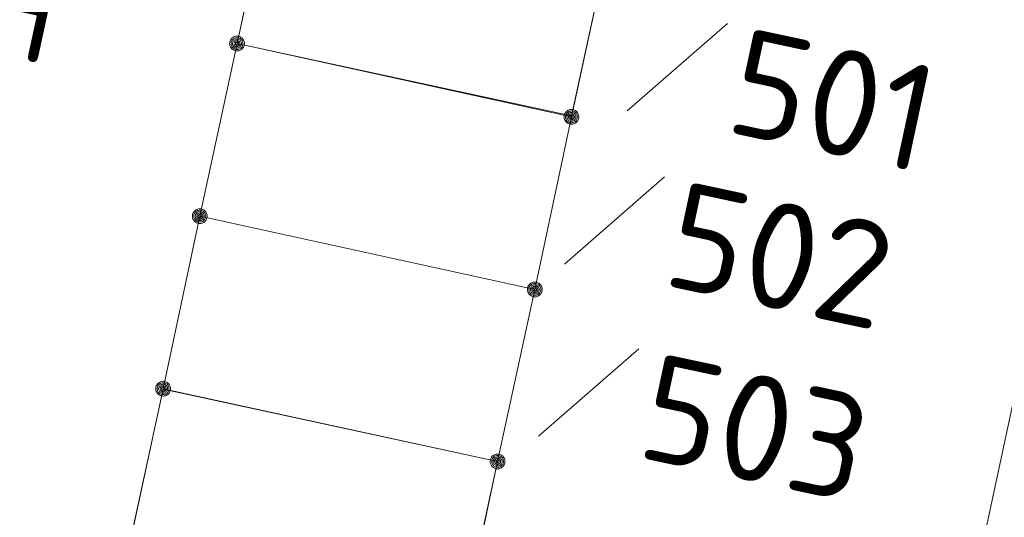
# Model space of a CAD drawing. Header units: metres. Extents: x 3425540 to 3446143, y 5432760 to 5444637.
# Tile 694 of 717: x 3445071 to 3445088, y 5435691 to 5435699. Entities that reach past the tile are written whole.
import ezdxf

# ---------------------------------------------------------------- set-up
doc = ezdxf.new("R2010")
doc.units = ezdxf.units.M
doc.layers.add('B_Bestand', color=9, linetype='Continuous', lineweight=18)
doc.layers.add('B_Flurgrenzen', color=9, linetype='Continuous', lineweight=18)
doc.styles.get("Standard").update_dxf_attribs({"font": 'isocpeur.ttf'})

msp = doc.modelspace()

# ---------------------------------------------------------------- linework, layer by layer
at = {"layer": 'B_Bestand'}
for points in [[(3445080.88, 5435700.359), (3445080.253, 5435697.448), (3445074.59, 5435698.669), (3445075.217, 5435701.58), (3445080.88, 5435700.359)], [(3445079.63, 5435694.509), (3445080.25, 5435697.429), (3445074.59, 5435698.669), (3445073.96, 5435695.749)], [(3445079.63, 5435694.509), (3445079, 5435691.599), (3445073.34, 5435692.829), (3445073.96, 5435695.749), (3445079.63, 5435694.509)], [(3445072.71, 5435689.909), (3445078.372, 5435688.687), (3445079, 5435691.599), (3445073.338, 5435692.821), (3445072.71, 5435689.909)]]:
    msp.add_lwpolyline(points, dxfattribs=at)
at = {"layer": 'B_Flurgrenzen'}
for p, q in [((3445074.59, 5435698.669), (3445075.22, 5435701.579)), ((3445080.25, 5435697.429), (3445080.88, 5435700.359)), ((3445081.193, 5435697.533), (3445082.89, 5435699.011)), ((3445073.96, 5435695.749), (3445074.59, 5435698.669)), ((3445074.59, 5435698.669), (3445080.25, 5435697.429)), ((3445085.51, 5435682.259), (3445088.92, 5435698.199)), ((3445079.63, 5435694.509), (3445080.25, 5435697.429)), ((3445080.13, 5435694.939), (3445081.827, 5435696.417)), ((3445073.34, 5435692.829), (3445073.96, 5435695.749)), ((3445073.96, 5435695.749), (3445079.63, 5435694.509)), ((3445079, 5435691.599), (3445079.63, 5435694.509)), ((3445079.692, 5435692.028), (3445081.389, 5435693.506)), ((3445072.71, 5435689.909), (3445073.34, 5435692.829)), ((3445073.34, 5435692.829), (3445079, 5435691.599)), ((3445078.38, 5435688.689), (3445079, 5435691.599))]:
    msp.add_line(p, q, dxfattribs=at)
for points in [[(3445074.715, 5435698.669), (3445074.714, 5435698.685), (3445074.711, 5435698.7), (3445074.706, 5435698.715), (3445074.699, 5435698.729), (3445074.691, 5435698.743), (3445074.682, 5435698.755), (3445074.67, 5435698.765), (3445074.657, 5435698.774), (3445074.643, 5435698.782), (3445074.628, 5435698.788), (3445074.614, 5435698.792), (3445074.598, 5435698.794), (3445074.582, 5435698.794), (3445074.566, 5435698.792), (3445074.552, 5435698.788), (3445074.537, 5435698.782), (3445074.523, 5435698.774), (3445074.51, 5435698.765), (3445074.498, 5435698.755), (3445074.489, 5435698.743), (3445074.481, 5435698.729), (3445074.474, 5435698.715), (3445074.469, 5435698.7), (3445074.466, 5435698.685), (3445074.465, 5435698.669), (3445074.466, 5435698.653), (3445074.469, 5435698.638), (3445074.474, 5435698.623), (3445074.481, 5435698.609), (3445074.489, 5435698.595), (3445074.498, 5435698.583), (3445074.51, 5435698.573), (3445074.523, 5435698.564), (3445074.537, 5435698.556), (3445074.552, 5435698.55), (3445074.566, 5435698.546), (3445074.582, 5435698.544), (3445074.598, 5435698.544), (3445074.614, 5435698.546), (3445074.628, 5435698.55), (3445074.643, 5435698.556), (3445074.657, 5435698.564), (3445074.67, 5435698.573), (3445074.682, 5435698.583), (3445074.691, 5435698.595), (3445074.699, 5435698.609), (3445074.706, 5435698.623), (3445074.711, 5435698.638), (3445074.714, 5435698.653), (3445074.715, 5435698.669)], [(3445074.69, 5435698.669), (3445074.689, 5435698.683), (3445074.686, 5435698.697), (3445074.682, 5435698.709), (3445074.676, 5435698.722), (3445074.667, 5435698.734), (3445074.657, 5435698.744), (3445074.646, 5435698.753), (3445074.634, 5435698.76), (3445074.621, 5435698.764), (3445074.608, 5435698.767), (3445074.594, 5435698.769), (3445074.579, 5435698.768), (3445074.565, 5435698.766), (3445074.553, 5435698.763), (3445074.54, 5435698.756), (3445074.528, 5435698.748), (3445074.518, 5435698.739), (3445074.508, 5435698.728), (3445074.501, 5435698.716), (3445074.496, 5435698.703), (3445074.492, 5435698.69), (3445074.49, 5435698.676), (3445074.49, 5435698.662), (3445074.492, 5435698.648), (3445074.496, 5435698.635), (3445074.501, 5435698.622), (3445074.508, 5435698.61), (3445074.518, 5435698.599), (3445074.528, 5435698.59), (3445074.54, 5435698.582), (3445074.553, 5435698.575), (3445074.565, 5435698.572), (3445074.579, 5435698.57), (3445074.594, 5435698.569), (3445074.608, 5435698.571), (3445074.621, 5435698.574), (3445074.634, 5435698.578), (3445074.646, 5435698.585), (3445074.657, 5435698.594), (3445074.667, 5435698.604), (3445074.676, 5435698.616), (3445074.682, 5435698.629), (3445074.686, 5435698.641), (3445074.689, 5435698.655), (3445074.69, 5435698.669)], [(3445074.666, 5435698.669), (3445074.665, 5435698.681), (3445074.662, 5435698.693), (3445074.657, 5435698.704), (3445074.651, 5435698.714), (3445074.642, 5435698.724), (3445074.633, 5435698.731), (3445074.622, 5435698.738), (3445074.611, 5435698.742), (3445074.599, 5435698.744), (3445074.587, 5435698.745), (3445074.575, 5435698.743), (3445074.563, 5435698.74), (3445074.553, 5435698.735), (3445074.542, 5435698.728), (3445074.533, 5435698.719), (3445074.526, 5435698.709), (3445074.52, 5435698.699), (3445074.516, 5435698.687), (3445074.514, 5435698.675), (3445074.514, 5435698.663), (3445074.516, 5435698.651), (3445074.52, 5435698.639), (3445074.526, 5435698.629), (3445074.533, 5435698.619), (3445074.542, 5435698.61), (3445074.552, 5435698.603), (3445074.563, 5435698.598), (3445074.575, 5435698.595), (3445074.587, 5435698.593), (3445074.599, 5435698.594), (3445074.611, 5435698.596), (3445074.622, 5435698.6), (3445074.633, 5435698.607), (3445074.642, 5435698.614), (3445074.651, 5435698.624), (3445074.657, 5435698.634), (3445074.662, 5435698.645), (3445074.665, 5435698.657), (3445074.666, 5435698.669)], [(3445074.641, 5435698.669), (3445074.64, 5435698.679), (3445074.637, 5435698.689), (3445074.632, 5435698.698), (3445074.626, 5435698.705), (3445074.619, 5435698.711), (3445074.61, 5435698.716), (3445074.6, 5435698.719), (3445074.59, 5435698.72), (3445074.58, 5435698.719), (3445074.57, 5435698.716), (3445074.561, 5435698.711), (3445074.554, 5435698.705), (3445074.548, 5435698.698), (3445074.543, 5435698.689), (3445074.54, 5435698.679), (3445074.539, 5435698.669), (3445074.54, 5435698.659), (3445074.543, 5435698.649), (3445074.548, 5435698.64), (3445074.554, 5435698.633), (3445074.561, 5435698.627), (3445074.57, 5435698.622), (3445074.58, 5435698.619), (3445074.59, 5435698.618), (3445074.6, 5435698.619), (3445074.61, 5435698.622), (3445074.619, 5435698.627), (3445074.626, 5435698.633), (3445074.632, 5435698.64), (3445074.637, 5435698.649), (3445074.64, 5435698.659), (3445074.641, 5435698.669)], [(3445074.617, 5435698.669), (3445074.616, 5435698.676), (3445074.613, 5435698.683), (3445074.608, 5435698.689), (3445074.602, 5435698.693), (3445074.595, 5435698.695), (3445074.588, 5435698.696), (3445074.581, 5435698.694), (3445074.574, 5435698.691), (3445074.569, 5435698.686), (3445074.565, 5435698.68), (3445074.563, 5435698.673), (3445074.563, 5435698.665), (3445074.565, 5435698.658), (3445074.569, 5435698.652), (3445074.574, 5435698.647), (3445074.581, 5435698.644), (3445074.588, 5435698.642), (3445074.595, 5435698.643), (3445074.602, 5435698.645), (3445074.608, 5435698.649), (3445074.613, 5435698.655), (3445074.616, 5435698.662), (3445074.617, 5435698.669)], [(3445080.375, 5435697.429), (3445080.374, 5435697.445), (3445080.371, 5435697.46), (3445080.366, 5435697.475), (3445080.359, 5435697.489), (3445080.351, 5435697.503), (3445080.342, 5435697.515), (3445080.33, 5435697.525), (3445080.317, 5435697.534), (3445080.303, 5435697.542), (3445080.288, 5435697.548), (3445080.274, 5435697.552), (3445080.258, 5435697.554), (3445080.242, 5435697.554), (3445080.226, 5435697.552), (3445080.212, 5435697.548), (3445080.197, 5435697.542), (3445080.183, 5435697.534), (3445080.17, 5435697.525), (3445080.158, 5435697.515), (3445080.149, 5435697.503), (3445080.141, 5435697.489), (3445080.134, 5435697.475), (3445080.129, 5435697.46), (3445080.126, 5435697.445), (3445080.125, 5435697.429), (3445080.126, 5435697.413), (3445080.129, 5435697.398), (3445080.134, 5435697.383), (3445080.141, 5435697.369), (3445080.149, 5435697.355), (3445080.158, 5435697.343), (3445080.17, 5435697.333), (3445080.183, 5435697.324), (3445080.197, 5435697.316), (3445080.212, 5435697.31), (3445080.226, 5435697.306), (3445080.242, 5435697.304), (3445080.258, 5435697.304), (3445080.274, 5435697.306), (3445080.288, 5435697.31), (3445080.303, 5435697.316), (3445080.317, 5435697.324), (3445080.33, 5435697.333), (3445080.342, 5435697.343), (3445080.351, 5435697.355), (3445080.359, 5435697.369), (3445080.366, 5435697.383), (3445080.371, 5435697.398), (3445080.374, 5435697.413), (3445080.375, 5435697.429)], [(3445080.35, 5435697.429), (3445080.349, 5435697.443), (3445080.346, 5435697.457), (3445080.342, 5435697.469), (3445080.336, 5435697.482), (3445080.327, 5435697.494), (3445080.317, 5435697.504), (3445080.306, 5435697.513), (3445080.294, 5435697.52), (3445080.281, 5435697.524), (3445080.268, 5435697.527), (3445080.254, 5435697.529), (3445080.239, 5435697.528), (3445080.225, 5435697.526), (3445080.213, 5435697.523), (3445080.2, 5435697.516), (3445080.188, 5435697.508), (3445080.178, 5435697.499), (3445080.168, 5435697.488), (3445080.161, 5435697.476), (3445080.156, 5435697.463), (3445080.152, 5435697.45), (3445080.15, 5435697.436), (3445080.15, 5435697.422), (3445080.152, 5435697.408), (3445080.156, 5435697.395), (3445080.161, 5435697.382), (3445080.168, 5435697.37), (3445080.178, 5435697.359), (3445080.188, 5435697.35), (3445080.2, 5435697.342), (3445080.213, 5435697.335), (3445080.225, 5435697.332), (3445080.239, 5435697.33), (3445080.254, 5435697.329), (3445080.268, 5435697.331), (3445080.281, 5435697.334), (3445080.294, 5435697.338), (3445080.306, 5435697.345), (3445080.317, 5435697.354), (3445080.327, 5435697.364), (3445080.336, 5435697.376), (3445080.342, 5435697.389), (3445080.346, 5435697.401), (3445080.349, 5435697.415), (3445080.35, 5435697.429)], [(3445080.326, 5435697.429), (3445080.325, 5435697.441), (3445080.322, 5435697.453), (3445080.317, 5435697.464), (3445080.311, 5435697.474), (3445080.302, 5435697.484), (3445080.293, 5435697.491), (3445080.282, 5435697.498), (3445080.271, 5435697.502), (3445080.259, 5435697.504), (3445080.247, 5435697.505), (3445080.235, 5435697.503), (3445080.223, 5435697.5), (3445080.213, 5435697.495), (3445080.202, 5435697.488), (3445080.193, 5435697.479), (3445080.186, 5435697.469), (3445080.18, 5435697.459), (3445080.176, 5435697.447), (3445080.174, 5435697.435), (3445080.174, 5435697.423), (3445080.176, 5435697.411), (3445080.18, 5435697.399), (3445080.186, 5435697.389), (3445080.193, 5435697.379), (3445080.202, 5435697.37), (3445080.212, 5435697.363), (3445080.223, 5435697.358), (3445080.235, 5435697.355), (3445080.247, 5435697.353), (3445080.259, 5435697.354), (3445080.271, 5435697.356), (3445080.282, 5435697.36), (3445080.293, 5435697.367), (3445080.302, 5435697.374), (3445080.311, 5435697.384), (3445080.317, 5435697.394), (3445080.322, 5435697.405), (3445080.325, 5435697.417), (3445080.326, 5435697.429)], [(3445080.301, 5435697.429), (3445080.3, 5435697.439), (3445080.297, 5435697.449), (3445080.292, 5435697.458), (3445080.286, 5435697.465), (3445080.279, 5435697.471), (3445080.27, 5435697.476), (3445080.26, 5435697.479), (3445080.25, 5435697.48), (3445080.24, 5435697.479), (3445080.23, 5435697.476), (3445080.221, 5435697.471), (3445080.214, 5435697.465), (3445080.208, 5435697.458), (3445080.203, 5435697.449), (3445080.2, 5435697.439), (3445080.199, 5435697.429), (3445080.2, 5435697.419), (3445080.203, 5435697.409), (3445080.208, 5435697.4), (3445080.214, 5435697.393), (3445080.221, 5435697.387), (3445080.23, 5435697.382), (3445080.24, 5435697.379), (3445080.25, 5435697.378), (3445080.26, 5435697.379), (3445080.27, 5435697.382), (3445080.279, 5435697.387), (3445080.286, 5435697.393), (3445080.292, 5435697.4), (3445080.297, 5435697.409), (3445080.3, 5435697.419), (3445080.301, 5435697.429)], [(3445080.277, 5435697.429), (3445080.276, 5435697.436), (3445080.273, 5435697.443), (3445080.268, 5435697.449), (3445080.262, 5435697.453), (3445080.255, 5435697.455), (3445080.248, 5435697.456), (3445080.241, 5435697.454), (3445080.234, 5435697.451), (3445080.229, 5435697.446), (3445080.225, 5435697.44), (3445080.223, 5435697.433), (3445080.223, 5435697.425), (3445080.225, 5435697.418), (3445080.229, 5435697.412), (3445080.234, 5435697.407), (3445080.241, 5435697.404), (3445080.248, 5435697.402), (3445080.255, 5435697.403), (3445080.262, 5435697.405), (3445080.268, 5435697.409), (3445080.273, 5435697.415), (3445080.276, 5435697.422), (3445080.277, 5435697.429)], [(3445074.085, 5435695.749), (3445074.084, 5435695.765), (3445074.081, 5435695.78), (3445074.076, 5435695.795), (3445074.069, 5435695.809), (3445074.061, 5435695.823), (3445074.052, 5435695.835), (3445074.04, 5435695.845), (3445074.027, 5435695.854), (3445074.013, 5435695.862), (3445073.998, 5435695.868), (3445073.984, 5435695.872), (3445073.968, 5435695.874), (3445073.952, 5435695.874), (3445073.936, 5435695.872), (3445073.922, 5435695.868), (3445073.907, 5435695.862), (3445073.893, 5435695.854), (3445073.88, 5435695.845), (3445073.868, 5435695.835), (3445073.859, 5435695.823), (3445073.851, 5435695.809), (3445073.844, 5435695.795), (3445073.839, 5435695.78), (3445073.836, 5435695.765), (3445073.835, 5435695.749), (3445073.836, 5435695.733), (3445073.839, 5435695.718), (3445073.844, 5435695.703), (3445073.851, 5435695.689), (3445073.859, 5435695.675), (3445073.868, 5435695.663), (3445073.88, 5435695.653), (3445073.893, 5435695.644), (3445073.907, 5435695.636), (3445073.922, 5435695.63), (3445073.936, 5435695.626), (3445073.952, 5435695.624), (3445073.968, 5435695.624), (3445073.984, 5435695.626), (3445073.998, 5435695.63), (3445074.013, 5435695.636), (3445074.027, 5435695.644), (3445074.04, 5435695.653), (3445074.052, 5435695.663), (3445074.061, 5435695.675), (3445074.069, 5435695.689), (3445074.076, 5435695.703), (3445074.081, 5435695.718), (3445074.084, 5435695.733), (3445074.085, 5435695.749)], [(3445074.06, 5435695.749), (3445074.059, 5435695.763), (3445074.056, 5435695.777), (3445074.052, 5435695.789), (3445074.046, 5435695.802), (3445074.037, 5435695.814), (3445074.027, 5435695.824), (3445074.016, 5435695.833), (3445074.004, 5435695.84), (3445073.991, 5435695.844), (3445073.978, 5435695.847), (3445073.964, 5435695.849), (3445073.949, 5435695.848), (3445073.935, 5435695.846), (3445073.923, 5435695.843), (3445073.91, 5435695.836), (3445073.898, 5435695.828), (3445073.888, 5435695.819), (3445073.878, 5435695.808), (3445073.871, 5435695.796), (3445073.866, 5435695.783), (3445073.862, 5435695.77), (3445073.86, 5435695.756), (3445073.86, 5435695.742), (3445073.862, 5435695.728), (3445073.866, 5435695.715), (3445073.871, 5435695.702), (3445073.878, 5435695.69), (3445073.888, 5435695.679), (3445073.898, 5435695.67), (3445073.91, 5435695.662), (3445073.923, 5435695.655), (3445073.935, 5435695.652), (3445073.949, 5435695.65), (3445073.964, 5435695.649), (3445073.978, 5435695.651), (3445073.991, 5435695.654), (3445074.004, 5435695.658), (3445074.016, 5435695.665), (3445074.027, 5435695.674), (3445074.037, 5435695.684), (3445074.046, 5435695.696), (3445074.052, 5435695.709), (3445074.056, 5435695.721), (3445074.059, 5435695.735), (3445074.06, 5435695.749)], [(3445074.036, 5435695.749), (3445074.035, 5435695.761), (3445074.032, 5435695.773), (3445074.027, 5435695.784), (3445074.021, 5435695.794), (3445074.012, 5435695.804), (3445074.003, 5435695.811), (3445073.992, 5435695.818), (3445073.981, 5435695.822), (3445073.969, 5435695.824), (3445073.957, 5435695.825), (3445073.945, 5435695.823), (3445073.933, 5435695.82), (3445073.923, 5435695.815), (3445073.912, 5435695.808), (3445073.903, 5435695.799), (3445073.896, 5435695.789), (3445073.89, 5435695.779), (3445073.886, 5435695.767), (3445073.884, 5435695.755), (3445073.884, 5435695.743), (3445073.886, 5435695.731), (3445073.89, 5435695.719), (3445073.896, 5435695.709), (3445073.903, 5435695.699), (3445073.912, 5435695.69), (3445073.922, 5435695.683), (3445073.933, 5435695.678), (3445073.945, 5435695.675), (3445073.957, 5435695.673), (3445073.969, 5435695.674), (3445073.981, 5435695.676), (3445073.992, 5435695.68), (3445074.003, 5435695.687), (3445074.012, 5435695.694), (3445074.021, 5435695.704), (3445074.027, 5435695.714), (3445074.032, 5435695.725), (3445074.035, 5435695.737), (3445074.036, 5435695.749)], [(3445074.011, 5435695.749), (3445074.01, 5435695.759), (3445074.007, 5435695.769), (3445074.002, 5435695.778), (3445073.996, 5435695.785), (3445073.989, 5435695.791), (3445073.98, 5435695.796), (3445073.97, 5435695.799), (3445073.96, 5435695.8), (3445073.95, 5435695.799), (3445073.94, 5435695.796), (3445073.931, 5435695.791), (3445073.924, 5435695.785), (3445073.918, 5435695.778), (3445073.913, 5435695.769), (3445073.91, 5435695.759), (3445073.909, 5435695.749), (3445073.91, 5435695.739), (3445073.913, 5435695.729), (3445073.918, 5435695.72), (3445073.924, 5435695.713), (3445073.931, 5435695.707), (3445073.94, 5435695.702), (3445073.95, 5435695.699), (3445073.96, 5435695.698), (3445073.97, 5435695.699), (3445073.98, 5435695.702), (3445073.989, 5435695.707), (3445073.996, 5435695.713), (3445074.002, 5435695.72), (3445074.007, 5435695.729), (3445074.01, 5435695.739), (3445074.011, 5435695.749)], [(3445073.987, 5435695.749), (3445073.986, 5435695.756), (3445073.983, 5435695.763), (3445073.978, 5435695.769), (3445073.972, 5435695.773), (3445073.965, 5435695.775), (3445073.958, 5435695.776), (3445073.951, 5435695.774), (3445073.944, 5435695.771), (3445073.939, 5435695.766), (3445073.935, 5435695.76), (3445073.933, 5435695.753), (3445073.933, 5435695.745), (3445073.935, 5435695.738), (3445073.939, 5435695.732), (3445073.944, 5435695.727), (3445073.951, 5435695.724), (3445073.958, 5435695.722), (3445073.965, 5435695.723), (3445073.972, 5435695.725), (3445073.978, 5435695.729), (3445073.983, 5435695.735), (3445073.986, 5435695.742), (3445073.987, 5435695.749)], [(3445079.755, 5435694.509), (3445079.754, 5435694.525), (3445079.751, 5435694.54), (3445079.746, 5435694.555), (3445079.739, 5435694.569), (3445079.731, 5435694.583), (3445079.722, 5435694.595), (3445079.71, 5435694.605), (3445079.697, 5435694.614), (3445079.683, 5435694.622), (3445079.668, 5435694.628), (3445079.654, 5435694.632), (3445079.638, 5435694.634), (3445079.622, 5435694.634), (3445079.606, 5435694.632), (3445079.592, 5435694.628), (3445079.577, 5435694.622), (3445079.563, 5435694.614), (3445079.55, 5435694.605), (3445079.538, 5435694.595), (3445079.529, 5435694.583), (3445079.521, 5435694.569), (3445079.514, 5435694.555), (3445079.509, 5435694.54), (3445079.506, 5435694.525), (3445079.505, 5435694.509), (3445079.506, 5435694.493), (3445079.509, 5435694.478), (3445079.514, 5435694.463), (3445079.521, 5435694.449), (3445079.529, 5435694.435), (3445079.538, 5435694.423), (3445079.55, 5435694.413), (3445079.563, 5435694.404), (3445079.577, 5435694.396), (3445079.592, 5435694.39), (3445079.606, 5435694.386), (3445079.622, 5435694.384), (3445079.638, 5435694.384), (3445079.654, 5435694.386), (3445079.668, 5435694.39), (3445079.683, 5435694.396), (3445079.697, 5435694.404), (3445079.71, 5435694.413), (3445079.722, 5435694.423), (3445079.731, 5435694.435), (3445079.739, 5435694.449), (3445079.746, 5435694.463), (3445079.751, 5435694.478), (3445079.754, 5435694.493), (3445079.755, 5435694.509)], [(3445079.73, 5435694.509), (3445079.729, 5435694.523), (3445079.726, 5435694.537), (3445079.722, 5435694.549), (3445079.716, 5435694.562), (3445079.707, 5435694.574), (3445079.697, 5435694.584), (3445079.686, 5435694.593), (3445079.674, 5435694.6), (3445079.661, 5435694.604), (3445079.648, 5435694.607), (3445079.634, 5435694.609), (3445079.619, 5435694.608), (3445079.605, 5435694.606), (3445079.593, 5435694.603), (3445079.58, 5435694.596), (3445079.568, 5435694.588), (3445079.558, 5435694.579), (3445079.548, 5435694.568), (3445079.541, 5435694.556), (3445079.536, 5435694.543), (3445079.532, 5435694.53), (3445079.53, 5435694.516), (3445079.53, 5435694.502), (3445079.532, 5435694.488), (3445079.536, 5435694.475), (3445079.541, 5435694.462), (3445079.548, 5435694.45), (3445079.558, 5435694.439), (3445079.568, 5435694.43), (3445079.58, 5435694.422), (3445079.593, 5435694.415), (3445079.605, 5435694.412), (3445079.619, 5435694.41), (3445079.634, 5435694.409), (3445079.648, 5435694.411), (3445079.661, 5435694.414), (3445079.674, 5435694.418), (3445079.686, 5435694.425), (3445079.697, 5435694.434), (3445079.707, 5435694.444), (3445079.716, 5435694.456), (3445079.722, 5435694.469), (3445079.726, 5435694.481), (3445079.729, 5435694.495), (3445079.73, 5435694.509)], [(3445079.706, 5435694.509), (3445079.705, 5435694.521), (3445079.702, 5435694.533), (3445079.697, 5435694.544), (3445079.691, 5435694.554), (3445079.682, 5435694.564), (3445079.673, 5435694.571), (3445079.662, 5435694.578), (3445079.651, 5435694.582), (3445079.639, 5435694.584), (3445079.627, 5435694.585), (3445079.615, 5435694.583), (3445079.603, 5435694.58), (3445079.593, 5435694.575), (3445079.582, 5435694.568), (3445079.573, 5435694.559), (3445079.566, 5435694.549), (3445079.56, 5435694.539), (3445079.556, 5435694.527), (3445079.554, 5435694.515), (3445079.554, 5435694.503), (3445079.556, 5435694.491), (3445079.56, 5435694.479), (3445079.566, 5435694.469), (3445079.573, 5435694.459), (3445079.582, 5435694.45), (3445079.592, 5435694.443), (3445079.603, 5435694.438), (3445079.615, 5435694.435), (3445079.627, 5435694.433), (3445079.639, 5435694.434), (3445079.651, 5435694.436), (3445079.662, 5435694.44), (3445079.673, 5435694.447), (3445079.682, 5435694.454), (3445079.691, 5435694.464), (3445079.697, 5435694.474), (3445079.702, 5435694.485), (3445079.705, 5435694.497), (3445079.706, 5435694.509)], [(3445079.681, 5435694.509), (3445079.68, 5435694.519), (3445079.677, 5435694.529), (3445079.672, 5435694.538), (3445079.666, 5435694.545), (3445079.659, 5435694.551), (3445079.65, 5435694.556), (3445079.64, 5435694.559), (3445079.63, 5435694.56), (3445079.62, 5435694.559), (3445079.61, 5435694.556), (3445079.601, 5435694.551), (3445079.594, 5435694.545), (3445079.588, 5435694.538), (3445079.583, 5435694.529), (3445079.58, 5435694.519), (3445079.579, 5435694.509), (3445079.58, 5435694.499), (3445079.583, 5435694.489), (3445079.588, 5435694.48), (3445079.594, 5435694.473), (3445079.601, 5435694.467), (3445079.61, 5435694.462), (3445079.62, 5435694.459), (3445079.63, 5435694.458), (3445079.64, 5435694.459), (3445079.65, 5435694.462), (3445079.659, 5435694.467), (3445079.666, 5435694.473), (3445079.672, 5435694.48), (3445079.677, 5435694.489), (3445079.68, 5435694.499), (3445079.681, 5435694.509)], [(3445079.657, 5435694.509), (3445079.656, 5435694.516), (3445079.653, 5435694.523), (3445079.648, 5435694.529), (3445079.642, 5435694.533), (3445079.635, 5435694.535), (3445079.628, 5435694.536), (3445079.621, 5435694.534), (3445079.614, 5435694.531), (3445079.609, 5435694.526), (3445079.605, 5435694.52), (3445079.603, 5435694.513), (3445079.603, 5435694.505), (3445079.605, 5435694.498), (3445079.609, 5435694.492), (3445079.614, 5435694.487), (3445079.621, 5435694.484), (3445079.628, 5435694.482), (3445079.635, 5435694.483), (3445079.642, 5435694.485), (3445079.648, 5435694.489), (3445079.653, 5435694.495), (3445079.656, 5435694.502), (3445079.657, 5435694.509)], [(3445073.465, 5435692.829), (3445073.464, 5435692.845), (3445073.461, 5435692.86), (3445073.456, 5435692.875), (3445073.449, 5435692.889), (3445073.441, 5435692.903), (3445073.432, 5435692.915), (3445073.42, 5435692.925), (3445073.407, 5435692.934), (3445073.393, 5435692.942), (3445073.378, 5435692.948), (3445073.364, 5435692.952), (3445073.348, 5435692.954), (3445073.332, 5435692.954), (3445073.316, 5435692.952), (3445073.302, 5435692.948), (3445073.287, 5435692.942), (3445073.273, 5435692.934), (3445073.26, 5435692.925), (3445073.248, 5435692.915), (3445073.239, 5435692.903), (3445073.231, 5435692.889), (3445073.224, 5435692.875), (3445073.219, 5435692.86), (3445073.216, 5435692.845), (3445073.215, 5435692.829), (3445073.216, 5435692.813), (3445073.219, 5435692.798), (3445073.224, 5435692.783), (3445073.231, 5435692.769), (3445073.239, 5435692.755), (3445073.248, 5435692.743), (3445073.26, 5435692.733), (3445073.273, 5435692.724), (3445073.287, 5435692.716), (3445073.302, 5435692.71), (3445073.316, 5435692.706), (3445073.332, 5435692.704), (3445073.348, 5435692.704), (3445073.364, 5435692.706), (3445073.378, 5435692.71), (3445073.393, 5435692.716), (3445073.407, 5435692.724), (3445073.42, 5435692.733), (3445073.432, 5435692.743), (3445073.441, 5435692.755), (3445073.449, 5435692.769), (3445073.456, 5435692.783), (3445073.461, 5435692.798), (3445073.464, 5435692.813), (3445073.465, 5435692.829)], [(3445073.44, 5435692.829), (3445073.439, 5435692.843), (3445073.436, 5435692.857), (3445073.432, 5435692.869), (3445073.426, 5435692.882), (3445073.417, 5435692.894), (3445073.407, 5435692.904), (3445073.396, 5435692.913), (3445073.384, 5435692.92), (3445073.371, 5435692.924), (3445073.358, 5435692.927), (3445073.344, 5435692.929), (3445073.329, 5435692.928), (3445073.315, 5435692.926), (3445073.303, 5435692.923), (3445073.29, 5435692.916), (3445073.278, 5435692.908), (3445073.268, 5435692.899), (3445073.258, 5435692.888), (3445073.251, 5435692.876), (3445073.246, 5435692.863), (3445073.242, 5435692.85), (3445073.24, 5435692.836), (3445073.24, 5435692.822), (3445073.242, 5435692.808), (3445073.246, 5435692.795), (3445073.251, 5435692.782), (3445073.258, 5435692.77), (3445073.268, 5435692.759), (3445073.278, 5435692.75), (3445073.29, 5435692.742), (3445073.303, 5435692.735), (3445073.315, 5435692.732), (3445073.329, 5435692.73), (3445073.344, 5435692.729), (3445073.358, 5435692.731), (3445073.371, 5435692.734), (3445073.384, 5435692.738), (3445073.396, 5435692.745), (3445073.407, 5435692.754), (3445073.417, 5435692.764), (3445073.426, 5435692.776), (3445073.432, 5435692.789), (3445073.436, 5435692.801), (3445073.439, 5435692.815), (3445073.44, 5435692.829)], [(3445073.416, 5435692.829), (3445073.415, 5435692.841), (3445073.412, 5435692.853), (3445073.407, 5435692.864), (3445073.401, 5435692.874), (3445073.392, 5435692.884), (3445073.383, 5435692.891), (3445073.372, 5435692.898), (3445073.361, 5435692.902), (3445073.349, 5435692.904), (3445073.337, 5435692.905), (3445073.325, 5435692.903), (3445073.313, 5435692.9), (3445073.303, 5435692.895), (3445073.292, 5435692.888), (3445073.283, 5435692.879), (3445073.276, 5435692.869), (3445073.27, 5435692.859), (3445073.266, 5435692.847), (3445073.264, 5435692.835), (3445073.264, 5435692.823), (3445073.266, 5435692.811), (3445073.27, 5435692.799), (3445073.276, 5435692.789), (3445073.283, 5435692.779), (3445073.292, 5435692.77), (3445073.302, 5435692.763), (3445073.313, 5435692.758), (3445073.325, 5435692.755), (3445073.337, 5435692.753), (3445073.349, 5435692.754), (3445073.361, 5435692.756), (3445073.372, 5435692.76), (3445073.383, 5435692.767), (3445073.392, 5435692.774), (3445073.401, 5435692.784), (3445073.407, 5435692.794), (3445073.412, 5435692.805), (3445073.415, 5435692.817), (3445073.416, 5435692.829)], [(3445073.391, 5435692.829), (3445073.39, 5435692.839), (3445073.387, 5435692.849), (3445073.382, 5435692.858), (3445073.376, 5435692.865), (3445073.369, 5435692.871), (3445073.36, 5435692.876), (3445073.35, 5435692.879), (3445073.34, 5435692.88), (3445073.33, 5435692.879), (3445073.32, 5435692.876), (3445073.311, 5435692.871), (3445073.304, 5435692.865), (3445073.298, 5435692.858), (3445073.293, 5435692.849), (3445073.29, 5435692.839), (3445073.289, 5435692.829), (3445073.29, 5435692.819), (3445073.293, 5435692.809), (3445073.298, 5435692.8), (3445073.304, 5435692.793), (3445073.311, 5435692.787), (3445073.32, 5435692.782), (3445073.33, 5435692.779), (3445073.34, 5435692.778), (3445073.35, 5435692.779), (3445073.36, 5435692.782), (3445073.369, 5435692.787), (3445073.376, 5435692.793), (3445073.382, 5435692.8), (3445073.387, 5435692.809), (3445073.39, 5435692.819), (3445073.391, 5435692.829)], [(3445073.367, 5435692.829), (3445073.366, 5435692.836), (3445073.363, 5435692.843), (3445073.358, 5435692.849), (3445073.352, 5435692.853), (3445073.345, 5435692.855), (3445073.338, 5435692.856), (3445073.331, 5435692.854), (3445073.324, 5435692.851), (3445073.319, 5435692.846), (3445073.315, 5435692.84), (3445073.313, 5435692.833), (3445073.313, 5435692.825), (3445073.315, 5435692.818), (3445073.319, 5435692.812), (3445073.324, 5435692.807), (3445073.331, 5435692.804), (3445073.338, 5435692.802), (3445073.345, 5435692.803), (3445073.352, 5435692.805), (3445073.358, 5435692.809), (3445073.363, 5435692.815), (3445073.366, 5435692.822), (3445073.367, 5435692.829)], [(3445079.125, 5435691.599), (3445079.124, 5435691.615), (3445079.121, 5435691.63), (3445079.116, 5435691.645), (3445079.109, 5435691.659), (3445079.101, 5435691.673), (3445079.092, 5435691.685), (3445079.08, 5435691.695), (3445079.067, 5435691.704), (3445079.053, 5435691.712), (3445079.038, 5435691.718), (3445079.024, 5435691.722), (3445079.008, 5435691.724), (3445078.992, 5435691.724), (3445078.976, 5435691.722), (3445078.962, 5435691.718), (3445078.947, 5435691.712), (3445078.933, 5435691.704), (3445078.92, 5435691.695), (3445078.908, 5435691.685), (3445078.899, 5435691.673), (3445078.891, 5435691.659), (3445078.884, 5435691.645), (3445078.879, 5435691.63), (3445078.876, 5435691.615), (3445078.875, 5435691.599), (3445078.876, 5435691.583), (3445078.879, 5435691.568), (3445078.884, 5435691.553), (3445078.891, 5435691.539), (3445078.899, 5435691.525), (3445078.908, 5435691.513), (3445078.92, 5435691.503), (3445078.933, 5435691.494), (3445078.947, 5435691.486), (3445078.962, 5435691.48), (3445078.976, 5435691.476), (3445078.992, 5435691.474), (3445079.008, 5435691.474), (3445079.024, 5435691.476), (3445079.038, 5435691.48), (3445079.053, 5435691.486), (3445079.067, 5435691.494), (3445079.08, 5435691.503), (3445079.092, 5435691.513), (3445079.101, 5435691.525), (3445079.109, 5435691.539), (3445079.116, 5435691.553), (3445079.121, 5435691.568), (3445079.124, 5435691.583), (3445079.125, 5435691.599)], [(3445079.1, 5435691.599), (3445079.099, 5435691.613), (3445079.096, 5435691.627), (3445079.092, 5435691.639), (3445079.086, 5435691.652), (3445079.077, 5435691.664), (3445079.067, 5435691.674), (3445079.056, 5435691.683), (3445079.044, 5435691.69), (3445079.031, 5435691.694), (3445079.018, 5435691.697), (3445079.004, 5435691.699), (3445078.989, 5435691.698), (3445078.975, 5435691.696), (3445078.963, 5435691.693), (3445078.95, 5435691.686), (3445078.938, 5435691.678), (3445078.928, 5435691.669), (3445078.918, 5435691.658), (3445078.911, 5435691.646), (3445078.906, 5435691.633), (3445078.902, 5435691.62), (3445078.9, 5435691.606), (3445078.9, 5435691.592), (3445078.902, 5435691.578), (3445078.906, 5435691.565), (3445078.911, 5435691.552), (3445078.918, 5435691.54), (3445078.928, 5435691.529), (3445078.938, 5435691.52), (3445078.95, 5435691.512), (3445078.963, 5435691.505), (3445078.975, 5435691.502), (3445078.989, 5435691.5), (3445079.004, 5435691.499), (3445079.018, 5435691.501), (3445079.031, 5435691.504), (3445079.044, 5435691.508), (3445079.056, 5435691.515), (3445079.067, 5435691.524), (3445079.077, 5435691.534), (3445079.086, 5435691.546), (3445079.092, 5435691.559), (3445079.096, 5435691.571), (3445079.099, 5435691.585), (3445079.1, 5435691.599)], [(3445079.076, 5435691.599), (3445079.075, 5435691.611), (3445079.072, 5435691.623), (3445079.067, 5435691.634), (3445079.061, 5435691.644), (3445079.052, 5435691.654), (3445079.043, 5435691.661), (3445079.032, 5435691.668), (3445079.021, 5435691.672), (3445079.009, 5435691.674), (3445078.997, 5435691.675), (3445078.985, 5435691.673), (3445078.973, 5435691.67), (3445078.963, 5435691.665), (3445078.952, 5435691.658), (3445078.943, 5435691.649), (3445078.936, 5435691.639), (3445078.93, 5435691.629), (3445078.926, 5435691.617), (3445078.924, 5435691.605), (3445078.924, 5435691.593), (3445078.926, 5435691.581), (3445078.93, 5435691.569), (3445078.936, 5435691.559), (3445078.943, 5435691.549), (3445078.952, 5435691.54), (3445078.962, 5435691.533), (3445078.973, 5435691.528), (3445078.985, 5435691.525), (3445078.997, 5435691.523), (3445079.009, 5435691.524), (3445079.021, 5435691.526), (3445079.032, 5435691.53), (3445079.043, 5435691.537), (3445079.052, 5435691.544), (3445079.061, 5435691.554), (3445079.067, 5435691.564), (3445079.072, 5435691.575), (3445079.075, 5435691.587), (3445079.076, 5435691.599)], [(3445079.051, 5435691.599), (3445079.05, 5435691.609), (3445079.047, 5435691.619), (3445079.042, 5435691.628), (3445079.036, 5435691.635), (3445079.029, 5435691.641), (3445079.02, 5435691.646), (3445079.01, 5435691.649), (3445079, 5435691.65), (3445078.99, 5435691.649), (3445078.98, 5435691.646), (3445078.971, 5435691.641), (3445078.964, 5435691.635), (3445078.958, 5435691.628), (3445078.953, 5435691.619), (3445078.95, 5435691.609), (3445078.949, 5435691.599), (3445078.95, 5435691.589), (3445078.953, 5435691.579), (3445078.958, 5435691.57), (3445078.964, 5435691.563), (3445078.971, 5435691.557), (3445078.98, 5435691.552), (3445078.99, 5435691.549), (3445079, 5435691.548), (3445079.01, 5435691.549), (3445079.02, 5435691.552), (3445079.029, 5435691.557), (3445079.036, 5435691.563), (3445079.042, 5435691.57), (3445079.047, 5435691.579), (3445079.05, 5435691.589), (3445079.051, 5435691.599)], [(3445079.027, 5435691.599), (3445079.026, 5435691.606), (3445079.023, 5435691.613), (3445079.018, 5435691.619), (3445079.012, 5435691.623), (3445079.005, 5435691.625), (3445078.998, 5435691.626), (3445078.991, 5435691.624), (3445078.984, 5435691.621), (3445078.979, 5435691.616), (3445078.975, 5435691.61), (3445078.973, 5435691.603), (3445078.973, 5435691.595), (3445078.975, 5435691.588), (3445078.979, 5435691.582), (3445078.984, 5435691.577), (3445078.991, 5435691.574), (3445078.998, 5435691.572), (3445079.005, 5435691.573), (3445079.012, 5435691.575), (3445079.018, 5435691.579), (3445079.023, 5435691.585), (3445079.026, 5435691.592), (3445079.027, 5435691.599)]]:
    msp.add_lwpolyline(points, dxfattribs=at)

# ---------------------------------------------------------------- texts
for s, rotation, p in [('495', 257.7539, (3445070.255, 5435702.457)), ('501', 347.9329, (3445082.808, 5435697.189)), ('502', 347.9329, (3445081.745, 5435694.595)), ('503', 347.9329, (3445081.307, 5435691.684))]:
    msp.add_text(s, height=1.8, rotation=rotation, dxfattribs=at).set_placement(p)

doc.saveas('drawing.dxf')
